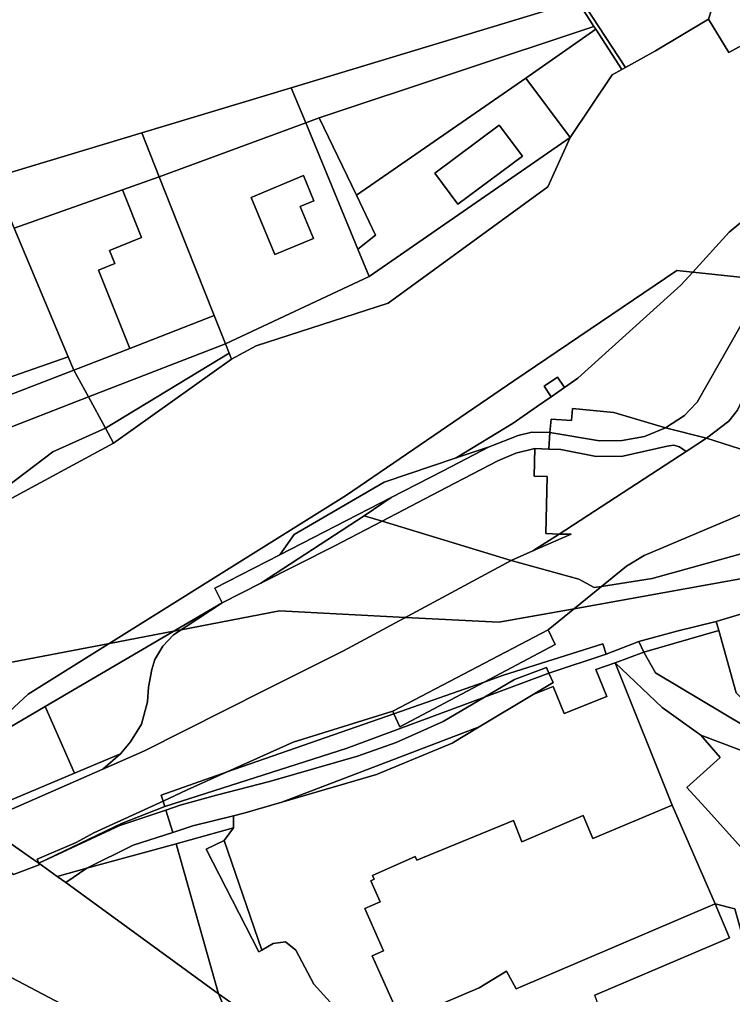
# Model space of a CAD drawing. Extents: x -477304 to -465429, y -1159113 to -1149210.
# Drawn here: x -475165.9 to -475071.6, y -1154250.7 to -1154121.8 of the extents above; entities that cross this region are included whole.
import ezdxf

# ---------------------------------------------------------------- set-up
doc = ezdxf.new("R2010")
doc.units = 0
for name, color, linetype in [('BPEJ_s', 7, 'Continuous'), ('ostatni_s', 7, 'Continuous'), ('trav_porost_s', 7, 'Continuous'), ('voda_s', 7, 'Continuous'), ('zahrada_s', 7, 'Continuous')]:
    doc.layers.add(name, color=color, linetype=linetype)

msp = doc.modelspace()

# ---------------------------------------------------------------- linework, layer by layer
at = {"layer": 'BPEJ_s'}
for points in [[(-475019.63, -1154186.59), (-475038.11, -1154189.91), (-475045.88, -1154191.31), (-475048.96, -1154191.87), (-475051.74, -1154192.37), (-475057.31, -1154193.37), (-475092.53, -1154199.71), (-475102.5, -1154201.5), (-475114.83, -1154200.86), (-475131.5, -1154200), (-475144.55, -1154202.5), (-475145.55, -1154202.69), (-475154.04, -1154204.31), (-475168.85, -1154207.15)], [(-475322, -1154224.5), (-475276.5, -1154232), (-475267.99, -1154230.67), (-475244.5, -1154227), (-475238.52, -1154224.85), (-475214.09, -1154216.07), (-475212.5, -1154215.5), (-475205.16, -1154214.1), (-475195.8, -1154212.31), (-475168.85, -1154207.15), (-475154.04, -1154204.31), (-475145.55, -1154202.69), (-475144.55, -1154202.5), (-475131.5, -1154200), (-475114.83, -1154200.86), (-475102.5, -1154201.5), (-475092.53, -1154199.71), (-475057.31, -1154193.37), (-475051.74, -1154192.37), (-475048.96, -1154191.87), (-475045.88, -1154191.31)]]:
    msp.add_lwpolyline(points, dxfattribs=at)
at = {"layer": 'ostatni_s'}
for points in [[(-475182.65, -1153910.04), (-475144.98, -1153999.55), (-475126.39, -1154032.16), (-475124.69, -1154035.14), (-475096.56, -1154076.78), (-475093.8, -1154081.17), (-475076.06, -1154109.37), (-475073.55, -1154118.01), (-475074.73, -1154121.73), (-475081.75, -1154125.91), (-475085.72, -1154128.13), (-475094.56, -1154114.63), (-475104.96, -1154098.09), (-475131.15, -1154050.49), (-475133.05, -1154043.06), (-475135.24, -1154036.76), (-475144.08, -1154020.88), (-475147.88, -1154022.24), (-475150.6, -1154016.17), (-475158.76, -1153998.29), (-475160.33, -1153995.29), (-475193.42, -1153918.67)], [(-475069.52, -1154186.87), (-475083.28, -1154192.67), (-475085.61, -1154194.1), (-475088.89, -1154196.76), (-475089.9, -1154196.91), (-475091.93, -1154195.8), (-475100.86, -1154193.32), (-475098.01, -1154192.07), (-475092.92, -1154189.86), (-475094.51, -1154189.83), (-475077.7, -1154178.91), (-475075, -1154177.16), (-475069.5, -1154178.91)], [(-475123.54, -1154253.14), (-475126.97, -1154249.36), (-475129.36, -1154244.86), (-475130.72, -1154243.78), (-475132.34, -1154243.98), (-475133.86, -1154244.88), (-475138.86, -1154230.38), (-475137.61, -1154228.7), (-475137.62, -1154227.08), (-475136.08, -1154226.69), (-475131.23, -1154225.28), (-475118.68, -1154221.64), (-475108.68, -1154217.47), (-475105.09, -1154215.32), (-475097.94, -1154211.05), (-475095.3, -1154209.98), (-475093.85, -1154213.56), (-475088.19, -1154211.34), (-475089.64, -1154207.76), (-475087.1, -1154206.85), (-475079.56, -1154225.67), (-475090.04, -1154230.11), (-475091.35, -1154227.06), (-475099.43, -1154230.52), (-475100.57, -1154227.74), (-475113.34, -1154232.96), (-475113.56, -1154232.46), (-475119.21, -1154234.98), (-475118.98, -1154235.48), (-475119.43, -1154235.68), (-475118.21, -1154238.47), (-475120.23, -1154239.35), (-475117.78, -1154244.96), (-475119.27, -1154245.63), (-475116.19, -1154252.48)], [(-475061.53, -1154252.88), (-475058.88, -1154250.45), (-475061.65, -1154247.43), (-475065.33, -1154236.99), (-475074.76, -1154226.5), (-475077.6, -1154223.35), (-475073.19, -1154219.38), (-475075.76, -1154216.43), (-475049.69, -1154226.28), (-475043.71, -1154228.42), (-475038.75, -1154233.26), (-475027.9, -1154246.08), (-475024.04, -1154255.92)], [(-475113.99, -1154253.65), (-475105.08, -1154249.87), (-475101.48, -1154247.64), (-475100.21, -1154249.96), (-475073.87, -1154238.74), (-475071.97, -1154243.22), (-475089.81, -1154250.81)]]:
    msp.add_lwpolyline(points, dxfattribs=at)
for points in [[(-475131.15, -1154050.49), (-475104.96, -1154098.09), (-475094.56, -1154114.63), (-475085.72, -1154128.13), (-475086.2, -1154128.4), (-475089.67, -1154123.08), (-475089.91, -1154122.72), (-475090.47, -1154121.87), (-475092.09, -1154119.38), (-475107.74, -1154095.33)], [(-475072.05, -1154126.17), (-475074.73, -1154121.73), (-475073.55, -1154118.01), (-475076.06, -1154109.37), (-475073.69, -1154113.07), (-475073.17, -1154113.88), (-475068.69, -1154120.85), (-475067.27, -1154123.52)], [(-475089.91, -1154122.72), (-475126.25, -1154134.78), (-475128.05, -1154135.45), (-475129.96, -1154130.82), (-475092.09, -1154119.38), (-475090.47, -1154121.87)], [(-475089.67, -1154123.08), (-475086.2, -1154128.4), (-475087.49, -1154129.11), (-475093.04, -1154137.37), (-475098.94, -1154129.53)], [(-475147.45, -1154142.58), (-475149.75, -1154136.79), (-475129.96, -1154130.82), (-475128.05, -1154135.45)], [(-475110.98, -1154142.11), (-475102.44, -1154135.75), (-475099.38, -1154139.84), (-475107.94, -1154146.21)], [(-475167.81, -1154146.51), (-475169.37, -1154142.7), (-475149.75, -1154136.79), (-475147.45, -1154142.58), (-475152.3, -1154144.3), (-475166.64, -1154149.38)], [(-475151.34, -1154165.28), (-475155.48, -1154154.93), (-475153.33, -1154154.07), (-475154.03, -1154152.32), (-475149.77, -1154150.62), (-475152.3, -1154144.3), (-475147.45, -1154142.58), (-475145.01, -1154148.72), (-475140.15, -1154160.93)], [(-475128.36, -1154142.43), (-475126.98, -1154145.75), (-475128.79, -1154146.5), (-475127.02, -1154150.75), (-475132.14, -1154152.88), (-475135.29, -1154145.31)], [(-475066.32, -1154158.98), (-475064.95, -1154161.23), (-475068.07, -1154165.84), (-475069.76, -1154170.97), (-475070.92, -1154173.46), (-475072.05, -1154174.9), (-475075, -1154177.16), (-475080.45, -1154175.77), (-475077.92, -1154174.17), (-475077.25, -1154173.45), (-475076.27, -1154172.39), (-475067.51, -1154157.04)], [(-475151.34, -1154165.28), (-475140.15, -1154160.93), (-475138.68, -1154164.66), (-475156.81, -1154171.69), (-475158.74, -1154168.16)], [(-475060.24, -1154174.2), (-475059.61, -1154175.5), (-475069.5, -1154178.91), (-475075, -1154177.16), (-475072.05, -1154174.9), (-475070.92, -1154173.46), (-475069.76, -1154170.97), (-475068.07, -1154165.84), (-475064.95, -1154161.23), (-475059.04, -1154168.97), (-475060.24, -1154171.45)], [(-475138.19, -1154165.9), (-475154.56, -1154175.81), (-475156.81, -1154171.69), (-475138.68, -1154164.66)], [(-475137.87, -1154166.71), (-475153.47, -1154177.82), (-475154.56, -1154175.81), (-475138.19, -1154165.9)], [(-475158.74, -1154168.16), (-475169.26, -1154172.22), (-475178.41, -1154175.01), (-475178.22, -1154174.19), (-475179.32, -1154173.34), (-475159.49, -1154166.38)], [(-475175.96, -1154177.51), (-475178.41, -1154175.01), (-475169.26, -1154172.22), (-475158.74, -1154168.16), (-475156.81, -1154171.69), (-475167.67, -1154175.9)], [(-475095.58, -1154171.68), (-475096.51, -1154170.29), (-475096.35, -1154170.19), (-475094.74, -1154169.09), (-475093.81, -1154170.45)], [(-475154.56, -1154175.81), (-475161.53, -1154178.96), (-475168.72, -1154184.38), (-475172.48, -1154177.55), (-475175.56, -1154177.93), (-475175.96, -1154177.51), (-475167.67, -1154175.9), (-475156.81, -1154171.69)], [(-475154.56, -1154175.81), (-475153.47, -1154177.82), (-475168, -1154185.68), (-475168.72, -1154184.38), (-475161.53, -1154178.96)], [(-475120.31, -1154187.41), (-475116.75, -1154185.01), (-475109.95, -1154181.51), (-475103.78, -1154178.29), (-475099.95, -1154176.79), (-475098.13, -1154176.35), (-475095.76, -1154176.39), (-475095.9, -1154178.6), (-475097.72, -1154178.53), (-475100.23, -1154179.12), (-475102.62, -1154180.14), (-475109.44, -1154183.7), (-475117.94, -1154188.13)], [(-475086.07, -1154179.53), (-475089.63, -1154179.59), (-475094.29, -1154178.67), (-475095.9, -1154178.6), (-475095.76, -1154176.39), (-475089.17, -1154177.5), (-475086.17, -1154177.46), (-475083.23, -1154176.92), (-475080.45, -1154175.77), (-475075, -1154177.16), (-475077.7, -1154178.91), (-475078.58, -1154178.31), (-475079.4, -1154178.1), (-475080.23, -1154178.2)], [(-475109.44, -1154183.7), (-475102.62, -1154180.14), (-475100.23, -1154179.12), (-475097.72, -1154178.53), (-475097.81, -1154182.17), (-475096.08, -1154182.22), (-475096.26, -1154189.78), (-475094.51, -1154189.83), (-475098.01, -1154192.07), (-475100.86, -1154193.32), (-475117.94, -1154188.13)], [(-475097.72, -1154178.53), (-475095.9, -1154178.6), (-475094.29, -1154178.67), (-475089.63, -1154179.59), (-475086.07, -1154179.53), (-475080.23, -1154178.2), (-475079.4, -1154178.1), (-475078.58, -1154178.31), (-475077.7, -1154178.91), (-475094.51, -1154189.83), (-475096.26, -1154189.78), (-475096.08, -1154182.22), (-475097.81, -1154182.17)], [(-475116.75, -1154185.01), (-475120.31, -1154187.41), (-475133.99, -1154196.33), (-475139.11, -1154198.92), (-475140.06, -1154197), (-475131.46, -1154192.57)], [(-475060.04, -1154189.38), (-475060.72, -1154189.61), (-475063.57, -1154190.56), (-475082.19, -1154195.73), (-475088.89, -1154196.76), (-475085.61, -1154194.1), (-475083.28, -1154192.67), (-475069.52, -1154186.87), (-475067.34, -1154186.33), (-475064.61, -1154186.34), (-475062.11, -1154187.51)], [(-475117.94, -1154188.13), (-475124.3, -1154191.44), (-475133.99, -1154196.33), (-475120.31, -1154187.41)], [(-475149.77, -1154214.98), (-475148.98, -1154212.01), (-475148.86, -1154210.07), (-475148.4, -1154207.76), (-475148, -1154206.42), (-475146.95, -1154204.65), (-475145.54, -1154203.15), (-475139.11, -1154198.92), (-475133.99, -1154196.33), (-475124.3, -1154191.44), (-475117.94, -1154188.13), (-475100.86, -1154193.32), (-475123.05, -1154205.3), (-475133.38, -1154210.42), (-475149.39, -1154218.51), (-475154.89, -1154220.92), (-475152.55, -1154218.91), (-475151.23, -1154217.3)], [(-475104.43, -1154209.41), (-475095.02, -1154204.44), (-475095.97, -1154202.49), (-475088.89, -1154196.76), (-475082.19, -1154195.73), (-475063.57, -1154190.56), (-475060.72, -1154189.61), (-475060.04, -1154189.38), (-475059.42, -1154189.95), (-475057.79, -1154192.17), (-475057.49, -1154192.92), (-475056.78, -1154194.71), (-475056.46, -1154195.92), (-475063.59, -1154198.38), (-475073.75, -1154201.39), (-475078.94, -1154202.67), (-475083.95, -1154204.06), (-475088.29, -1154205.7), (-475088.74, -1154204.36), (-475101.86, -1154208.51)], [(-475092.92, -1154189.86), (-475098.01, -1154192.07), (-475094.51, -1154189.83)], [(-475163.6, -1154232.82), (-475163.38, -1154233.38), (-475164.01, -1154232.94), (-475171.1, -1154227.99), (-475170.51, -1154227.77), (-475154.89, -1154220.92), (-475149.39, -1154218.51), (-475133.38, -1154210.42), (-475123.05, -1154205.3), (-475100.86, -1154193.32), (-475091.93, -1154195.8), (-475089.9, -1154196.91), (-475088.89, -1154196.76), (-475095.97, -1154202.49), (-475116.52, -1154213.28), (-475129.7, -1154217.35), (-475138.46, -1154221.3), (-475147.18, -1154224.35), (-475146.93, -1154225.15), (-475156.07, -1154229.33), (-475158.42, -1154230.64)], [(-475073.75, -1154201.39), (-475063.59, -1154198.38), (-475060.38, -1154199.28), (-475052.6, -1154207.99), (-475052.7, -1154208.33), (-475061.75, -1154216.65), (-475064.69, -1154213.87), (-475066.53, -1154215.55), (-475071.09, -1154210.83), (-475073.4, -1154202.6)], [(-475073.4, -1154202.6), (-475083.32, -1154205.47), (-475083.95, -1154204.06), (-475078.94, -1154202.67), (-475073.75, -1154201.39)], [(-475116.38, -1154213.59), (-475116.52, -1154213.28), (-475095.97, -1154202.49), (-475095.02, -1154204.44), (-475104.43, -1154209.41)], [(-475104.43, -1154209.41), (-475101.86, -1154208.51), (-475088.74, -1154204.36), (-475088.29, -1154205.7), (-475095.86, -1154208.22), (-475096.17, -1154207.49), (-475100.42, -1154209.05), (-475104.41, -1154211.4), (-475122.69, -1154218.21), (-475146.71, -1154225.85), (-475146.93, -1154225.15), (-475143.73, -1154223.68), (-475138.46, -1154221.3), (-475116.38, -1154213.59), (-475115.61, -1154215.31)], [(-475089.64, -1154207.76), (-475088.19, -1154211.34), (-475093.85, -1154213.56), (-475095.3, -1154209.98), (-475097.94, -1154211.05), (-475095.31, -1154209.48), (-475095.86, -1154208.22), (-475088.29, -1154205.7), (-475083.95, -1154204.06), (-475083.32, -1154205.47), (-475087.1, -1154206.85)], [(-475071.27, -1154239.4), (-475073.87, -1154238.74), (-475079.56, -1154225.67), (-475087.1, -1154206.85), (-475080.89, -1154212.79), (-475075.76, -1154216.43), (-475073.19, -1154219.38), (-475077.6, -1154223.35), (-475074.76, -1154226.5), (-475065.33, -1154236.99), (-475061.65, -1154247.43), (-475058.88, -1154250.45), (-475061.53, -1154252.88), (-475059.57, -1154255.02), (-475063.62, -1154258.74), (-475059.97, -1154262.72), (-475056.95, -1154259.95), (-475052.4, -1154264.91), (-475054.78, -1154267.15), (-475062, -1154262.5), (-475065.69, -1154259.32)], [(-475121.2, -1154219.21), (-475116.07, -1154217.4), (-475109.88, -1154214.62), (-475104.41, -1154211.4), (-475095.86, -1154208.22), (-475095.31, -1154209.48), (-475097.94, -1154211.05), (-475105.09, -1154215.32), (-475131.23, -1154225.28), (-475136.08, -1154226.69), (-475137.62, -1154227.08), (-475142.99, -1154228.43), (-475145.64, -1154229.29), (-475146.56, -1154226.33), (-475144.66, -1154225.7), (-475139.85, -1154224.36), (-475132.83, -1154222.54)], [(-475100.42, -1154209.05), (-475096.17, -1154207.49), (-475095.86, -1154208.22), (-475104.41, -1154211.4)], [(-475116.38, -1154213.59), (-475104.43, -1154209.41), (-475115.61, -1154215.31)], [(-475116.07, -1154217.4), (-475121.2, -1154219.21), (-475132.83, -1154222.54), (-475139.85, -1154224.36), (-475144.66, -1154225.7), (-475146.56, -1154226.33), (-475152.65, -1154228.36), (-475163.38, -1154233.38), (-475152.45, -1154228.13), (-475146.71, -1154225.85), (-475122.69, -1154218.21), (-475104.41, -1154211.4), (-475109.88, -1154214.62)], [(-475129.7, -1154217.35), (-475116.52, -1154213.28), (-475116.38, -1154213.59), (-475138.46, -1154221.3)], [(-475108.68, -1154217.47), (-475118.68, -1154221.64), (-475131.23, -1154225.28), (-475105.09, -1154215.32)], [(-475171.1, -1154227.99), (-475172.28, -1154227.17), (-475158.66, -1154221.47), (-475152.55, -1154218.91), (-475154.89, -1154220.92), (-475170.51, -1154227.77)], [(-475146.93, -1154225.15), (-475147.18, -1154224.35), (-475138.46, -1154221.3), (-475143.73, -1154223.68)], [(-475146.93, -1154225.15), (-475146.71, -1154225.85), (-475152.45, -1154228.13), (-475163.38, -1154233.38), (-475163.6, -1154232.82), (-475158.42, -1154230.64), (-475156.07, -1154229.33)], [(-475163.38, -1154233.38), (-475163.31, -1154233.56), (-475166.72, -1154234.87), (-475167.56, -1154234.3), (-475169.69, -1154232.86), (-475174.81, -1154229.39), (-475177.11, -1154227.83), (-475173.24, -1154226.37), (-475173.13, -1154226.57), (-475172.28, -1154227.17), (-475171.1, -1154227.99), (-475164.01, -1154232.94)], [(-475163.38, -1154233.38), (-475152.65, -1154228.36), (-475146.56, -1154226.33), (-475145.64, -1154229.29), (-475150.89, -1154231), (-475157.03, -1154234.04), (-475160.93, -1154235.11)], [(-475118.98, -1154235.48), (-475119.21, -1154234.98), (-475113.56, -1154232.46), (-475113.34, -1154232.96), (-475100.57, -1154227.74), (-475099.43, -1154230.52), (-475091.35, -1154227.06), (-475090.04, -1154230.11), (-475079.56, -1154225.67), (-475073.87, -1154238.74), (-475100.21, -1154249.96), (-475101.48, -1154247.64), (-475105.08, -1154249.87), (-475113.99, -1154253.65), (-475114.78, -1154251.84), (-475116.19, -1154252.48), (-475119.27, -1154245.63), (-475117.78, -1154244.96), (-475120.23, -1154239.35), (-475118.21, -1154238.47), (-475119.43, -1154235.68)], [(-475142.99, -1154228.43), (-475137.62, -1154227.08), (-475137.61, -1154228.7), (-475145.21, -1154230.79), (-475157.03, -1154234.04), (-475150.89, -1154231), (-475145.64, -1154229.29)], [(-475106.95, -1154267.08), (-475115.15, -1154267.84), (-475134.57, -1154254.17), (-475139.58, -1154250.65), (-475145.21, -1154230.79), (-475137.61, -1154228.7), (-475138.86, -1154230.38), (-475141.24, -1154231.5), (-475134.24, -1154245.1), (-475133.86, -1154244.88), (-475132.34, -1154243.98), (-475130.72, -1154243.78), (-475129.36, -1154244.86), (-475126.97, -1154249.36), (-475123.54, -1154253.14)], [(-475134.24, -1154245.1), (-475141.24, -1154231.5), (-475138.86, -1154230.38), (-475133.86, -1154244.88)], [(-475160.93, -1154235.11), (-475157.03, -1154234.04), (-475159.81, -1154235.9)], [(-475065.69, -1154259.32), (-475062, -1154262.5), (-475083.13, -1154269.67), (-475084.77, -1154265.03), (-475089.81, -1154250.81), (-475071.97, -1154243.22), (-475073.87, -1154238.74), (-475071.27, -1154239.4)], [(-475160.41, -1154251.98), (-475179.67, -1154282.69), (-475199.76, -1154251.03), (-475179.78, -1154243.74), (-475177.62, -1154242.93)]]:
    msp.add_lwpolyline(points, close=True, dxfattribs=at)
at = {"layer": 'trav_porost_s'}
msp.add_lwpolyline([(-475092.09, -1154119.38), (-475129.96, -1154130.82), (-475149.75, -1154136.79), (-475169.37, -1154142.7), (-475179.7, -1154143.9), (-475197.41, -1154145.96), (-475201.64, -1154146.63), (-475206.64, -1154140.29), (-475206.39, -1154138.55), (-475212.39, -1154116.62)], dxfattribs=at)
for points in [[(-475119.64, -1154155.78), (-475121.14, -1154152.16), (-475118.8, -1154150.3), (-475121.34, -1154145.01), (-475098.94, -1154129.53), (-475093.04, -1154137.37)], [(-475099.38, -1154139.84), (-475102.44, -1154135.75), (-475110.98, -1154142.11), (-475107.94, -1154146.21)], [(-475138.19, -1154165.9), (-475138.68, -1154164.66), (-475119.64, -1154155.78), (-475093.04, -1154137.37), (-475096.03, -1154143.91), (-475117.16, -1154159.29), (-475134.63, -1154164.94), (-475137.87, -1154166.71)], [(-475157.03, -1154234.04), (-475145.21, -1154230.79), (-475139.58, -1154250.65), (-475159.81, -1154235.9)]]:
    msp.add_lwpolyline(points, close=True, dxfattribs=at)
at = {"layer": 'voda_s'}
for points in [[(-474926.71, -1154023.45), (-474962.52, -1154052.34), (-474982.47, -1154073.04), (-475008.19, -1154096.78), (-475023.31, -1154111.7), (-475056.07, -1154138.22), (-475059.15, -1154138.86), (-475062.58, -1154141.84), (-475068.91, -1154147.34), (-475072, -1154149.89), (-475076.82, -1154155.2), (-475078.92, -1154154.98), (-475100.52, -1154169.56), (-475122.67, -1154184.71), (-475164.77, -1154211.02), (-475173.51, -1154219.06), (-475181.77, -1154226.65), (-475189.77, -1154230.05), (-475226.36, -1154244.78), (-475241.43, -1154248.6), (-475292.16, -1154252.83)], [(-475168, -1154185.68), (-475153.47, -1154177.82), (-475137.87, -1154166.71), (-475134.63, -1154164.94), (-475117.16, -1154159.29), (-475096.03, -1154143.91), (-475093.04, -1154137.37), (-475087.49, -1154129.11), (-475086.2, -1154128.4), (-475085.72, -1154128.13), (-475081.75, -1154125.91), (-475074.73, -1154121.73), (-475072.05, -1154126.17), (-475067.27, -1154123.52), (-475068.69, -1154120.85)], [(-475024.04, -1154255.92), (-475027.9, -1154246.08), (-475038.75, -1154233.26), (-475043.71, -1154228.42), (-475049.69, -1154226.28), (-475075.76, -1154216.43), (-475080.89, -1154212.79), (-475087.1, -1154206.85), (-475083.32, -1154205.47), (-475081.78, -1154208.18), (-475066.78, -1154217.12), (-475061.42, -1154218.77), (-475047.6, -1154220.82), (-475042.51, -1154221.8), (-475035.35, -1154228.73), (-475023.39, -1154243.95), (-475018.92, -1154251.19)], [(-475130.76, -1154271.19), (-475139.58, -1154250.65), (-475134.57, -1154254.17)]]:
    msp.add_lwpolyline(points, dxfattribs=at)
for points in [[(-475065.33, -1154153.1), (-475068.08, -1154156.11), (-475076.82, -1154155.2), (-475072, -1154149.89), (-475068.91, -1154147.34)], [(-475176.32, -1154238.55), (-475172.69, -1154237.16), (-475173.52, -1154236.57), (-475175.29, -1154235.33), (-475169.69, -1154232.86), (-475167.56, -1154234.3), (-475166.72, -1154234.87), (-475163.31, -1154233.56), (-475163.38, -1154233.38), (-475160.93, -1154235.11), (-475159.81, -1154235.9), (-475139.58, -1154250.65), (-475130.76, -1154271.19), (-475160.41, -1154251.98), (-475177.62, -1154242.93), (-475178.49, -1154239.98), (-475178.87, -1154238.7), (-475176.6, -1154237.75), (-475176.38, -1154238.42)]]:
    msp.add_lwpolyline(points, close=True, dxfattribs=at)
at = {"layer": 'zahrada_s'}
for points in [[(-475089.67, -1154123.08), (-475098.94, -1154129.53), (-475121.34, -1154145.01), (-475126.25, -1154134.78), (-475089.91, -1154122.72)], [(-475121.14, -1154152.16), (-475128.05, -1154135.45), (-475126.25, -1154134.78), (-475121.34, -1154145.01), (-475118.8, -1154150.3)], [(-475140.15, -1154160.93), (-475145.01, -1154148.72), (-475147.45, -1154142.58), (-475128.05, -1154135.45), (-475121.14, -1154152.16), (-475119.64, -1154155.78), (-475138.68, -1154164.66)], [(-475128.79, -1154146.5), (-475126.98, -1154145.75), (-475128.36, -1154142.43), (-475135.29, -1154145.31), (-475132.14, -1154152.88), (-475127.02, -1154150.75)], [(-475166.64, -1154149.38), (-475159.49, -1154166.38), (-475179.32, -1154173.34), (-475180.58, -1154172.36), (-475195.38, -1154154.3), (-475192.68, -1154152.27), (-475197.41, -1154145.96), (-475179.7, -1154143.9), (-475178.96, -1154151.69), (-475186.89, -1154162.17), (-475177.2, -1154169.5), (-475174.7, -1154171.39), (-475168.97, -1154163.81), (-475167.94, -1154148.48), (-475167.81, -1154146.51)], [(-475149.77, -1154150.62), (-475154.03, -1154152.32), (-475153.33, -1154154.07), (-475155.48, -1154154.93), (-475151.34, -1154165.28), (-475158.74, -1154168.16), (-475159.49, -1154166.38), (-475166.64, -1154149.38), (-475152.3, -1154144.3)], [(-475095.58, -1154171.68), (-475097.37, -1154172.93), (-475100.61, -1154175.18), (-475108.12, -1154179.75), (-475117.68, -1154182.98), (-475129.6, -1154189.89), (-475131.46, -1154192.57), (-475140.06, -1154197), (-475139.11, -1154198.92), (-475162.55, -1154212.64), (-475173.51, -1154219.06), (-475164.77, -1154211.02), (-475122.67, -1154184.71), (-475100.52, -1154169.56), (-475078.92, -1154154.98), (-475076.82, -1154155.2), (-475078.4, -1154156.94), (-475092.06, -1154169.23), (-475093.81, -1154170.45), (-475094.74, -1154169.09), (-475096.35, -1154170.19), (-475096.51, -1154170.29)], [(-475077.92, -1154174.17), (-475080.45, -1154175.77), (-475087.29, -1154173.76), (-475092.73, -1154173.22), (-475092.86, -1154174.8), (-475095.59, -1154174.63), (-475095.76, -1154176.39), (-475098.13, -1154176.35), (-475099.95, -1154176.79), (-475103.78, -1154178.29), (-475108.12, -1154179.75), (-475100.61, -1154175.18), (-475097.37, -1154172.93), (-475095.58, -1154171.68), (-475093.81, -1154170.45), (-475092.06, -1154169.23), (-475078.4, -1154156.94), (-475076.82, -1154155.2), (-475068.08, -1154156.11), (-475067.51, -1154157.04), (-475076.27, -1154172.39), (-475077.25, -1154173.45)], [(-475083.23, -1154176.92), (-475086.17, -1154177.46), (-475089.17, -1154177.5), (-475095.76, -1154176.39), (-475095.59, -1154174.63), (-475092.86, -1154174.8), (-475092.73, -1154173.22), (-475087.29, -1154173.76), (-475080.45, -1154175.77)], [(-475129.6, -1154189.89), (-475117.68, -1154182.98), (-475108.12, -1154179.75), (-475103.78, -1154178.29), (-475109.95, -1154181.51), (-475116.75, -1154185.01), (-475131.46, -1154192.57)], [(-475151.23, -1154217.3), (-475152.55, -1154218.91), (-475158.66, -1154221.47), (-475162.55, -1154212.64), (-475139.11, -1154198.92), (-475145.54, -1154203.15), (-475146.95, -1154204.65), (-475148, -1154206.42), (-475148.4, -1154207.76), (-475148.86, -1154210.07), (-475148.98, -1154212.01), (-475149.77, -1154214.98)], [(-475073.4, -1154202.6), (-475071.09, -1154210.83), (-475066.53, -1154215.55), (-475064.69, -1154213.87), (-475061.75, -1154216.65), (-475052.7, -1154208.33), (-475052.6, -1154207.99), (-475049.12, -1154212.56), (-475047.9, -1154216.1), (-475047.6, -1154220.82), (-475061.42, -1154218.77), (-475066.78, -1154217.12), (-475081.78, -1154208.18), (-475083.32, -1154205.47)], [(-475172.28, -1154227.17), (-475173.13, -1154226.57), (-475173.24, -1154226.37), (-475176.9, -1154224.25), (-475181.77, -1154226.65), (-475173.51, -1154219.06), (-475162.55, -1154212.64), (-475158.66, -1154221.47)]]:
    msp.add_lwpolyline(points, close=True, dxfattribs=at)

doc.saveas('drawing.dxf')
